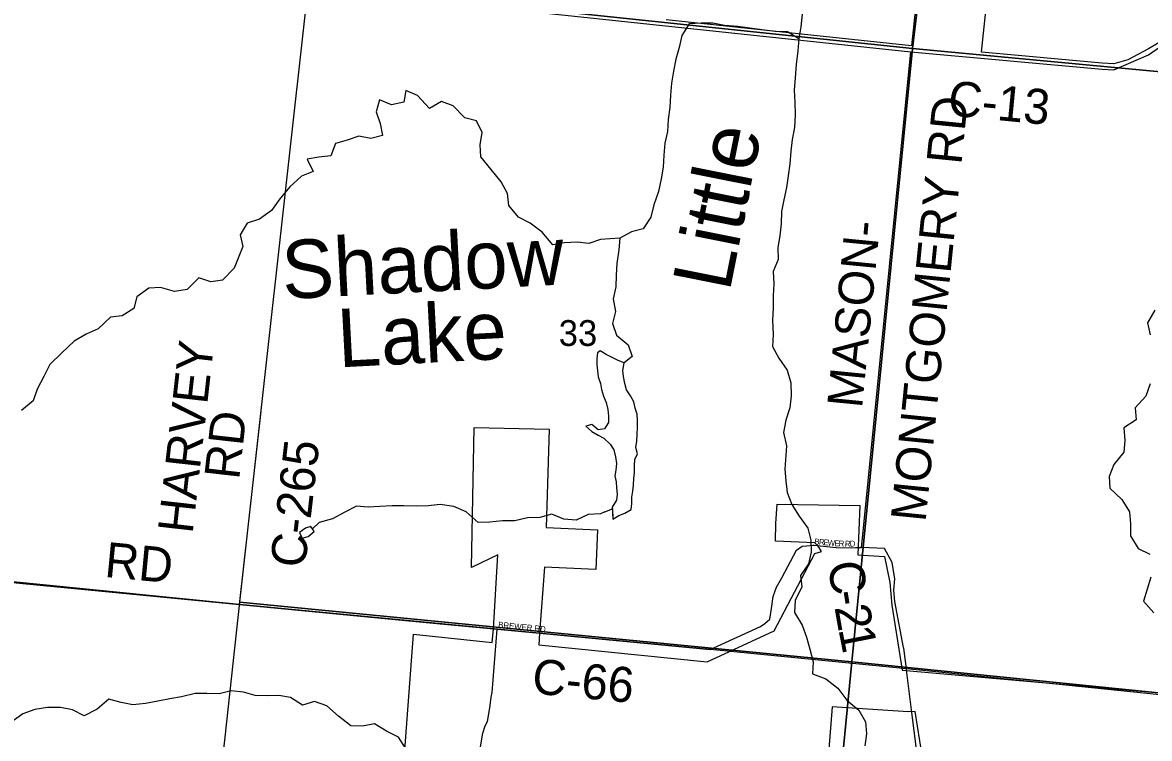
# Model space of a CAD drawing. Extents: x 1310247 to 1664935, y 284496 to 704931.
# Drawn here: x 1451198 to 1460843, y 512728 to 518860 of the extents above; entities that cross this region are included whole.
import ezdxf

# ---------------------------------------------------------------- set-up
doc = ezdxf.new("R2010")
doc.units = 0
for name, color, linetype in [('GM_X_Adjacent_County', 7, 'Continuous'), ('GM_X_Corporation_Text', 7, 'Continuous'), ('GM_X_County', 7, 'Continuous'), ('GM_X_County_Road', 7, 'Continuous'), ('GM_X_County_Road_Text', 7, 'Continuous'), ('GM_X_Major_Lake_Text', 7, 'Continuous'), ('GM_X_Minor_Lake_Text', 7, 'Continuous'), ('GM_X_Minor_River', 7, 'Continuous'), ('GM_X_Minor_River_Text', 7, 'Continuous'), ('GM_X_Rail_Line', 7, 'Continuous'), ('GM_X_Township_Road', 7, 'Continuous'), ('GM_X_US_Location', 7, 'Continuous')]:
    doc.layers.add(name, color=color, linetype=linetype)

msp = doc.modelspace()

# ---------------------------------------------------------------- linework, layer by layer
at = {"layer": 'GM_X_Adjacent_County'}
msp.add_lwpolyline([(1474854.5, 517044.7), (1469475.8, 517569.3), (1463681.4, 512819), (1458762, 513325.3), (1457082, 513489.7), (1453053.4, 513874.6), (1447726, 514409.4), (1448276.2, 519737.6), (1448652, 523221.2), (1448835.8, 525036.9), (1448942.3, 526090.1), (1449100.9, 527682.4), (1449112.7, 527799.3), (1449314.5, 529787.3), (1449380.5, 530404.7), (1449934, 535584.9), (1448957.5, 535719.3), (1449150.2, 537980), (1449486.9, 541354.1)], dxfattribs=at)
at = {"layer": 'GM_X_Corporation_Text'}
for points in [[(1457962.9, 514383.9), (1457970, 514384.5), (1458161.9, 514364.1), (1458290.1, 514361.2), (1458326.3, 514362.8)], [(1455117.6, 512657.7), (1455137.5, 512772.8), (1455157.3, 512836.2), (1455176.3, 512873.5), (1455185.1, 512923.5), (1455200.9, 513010.8), (1455208.9, 513082.2), (1455216.8, 513121.9), (1455260.3, 513663.7)], [(1455230.8, 513666.6), (1455260.3, 513663.7), (1455593.7, 513631.9)], [(1458810.1, 512951.4), (1458763, 513317.3)]]:
    msp.add_lwpolyline(points, dxfattribs=at)
at = {"layer": 'GM_X_County'}
for points in [[(1454237.9, 524625.2), (1459475.3, 524130), (1458815, 518637.9), (1453644.6, 519183.7)], [(1459475.3, 524130), (1464849.1, 523658.1), (1464273.9, 518124.2), (1458815, 518637.9)], [(1453644.6, 519183.7), (1458815, 518637.9), (1458295.5, 513384.9), (1453058.4, 513896)], [(1458815, 518637.9), (1464273.9, 518124.2), (1463685.8, 512838.7), (1458295.5, 513384.9)], [(1453058.4, 513896), (1458295.5, 513384.9), (1457766.6, 507956.1), (1452467.3, 508458.4)], [(1458295.5, 513384.9), (1463685.8, 512838.7), (1463120.7, 507398.7), (1457766.6, 507956.1)]]:
    msp.add_lwpolyline(points, close=True, dxfattribs=at)
at = {"layer": 'GM_X_County_Road_Text'}
for points in [[(1458801.5, 518609.4), (1460437, 518461.1), (1460539, 518455.3), (1460833.8, 518584.4), (1461596.5, 519116.4), (1462196.1, 519488.9), (1462613.3, 519746.2), (1462899.5, 519845.4), (1463082.4, 519882.2), (1463391.4, 519802.2), (1463648.1, 519711.2), (1463869.8, 519677), (1464429.9, 519648)], [(1448276.2, 519737.6), (1453606.8, 519161.7), (1458801.5, 518609.4)], [(1458763, 513317.3), (1458762, 513325.4), (1458739.3, 513502), (1458738.4, 513507.2), (1458664.3, 513901), (1458654.5, 513997.6), (1458664.7, 514095.7), (1458641.9, 514236.7), (1458574.5, 514356.7), (1458378.3, 514365.2), (1458388.9, 514471.3), (1458801.5, 518609.4)], [(1453053.4, 513874.6), (1453241.5, 515532.1)], [(1447724.2, 514392.9), (1453053.4, 513874.6), (1454712.4, 513716.1)], [(1456993.4, 513498.1), (1457082, 513489.7), (1457513.3, 513688.5), (1457551.9, 513711.7), (1457592.9, 513748.9), (1457607, 513842.9), (1457623.4, 513944.9), (1457651.2, 514024.6), (1457697.1, 514103.8), (1457822.7, 514339.8), (1457869.6, 514374.8), (1457906.6, 514378.4), (1457962.9, 514383.9)], [(1458326.3, 514362.8), (1458378.3, 514365.2)], [(1454712.4, 513716.1), (1455230.8, 513666.6)], [(1455593.7, 513631.9), (1456993.4, 513498.1)], [(1458850.3, 512637.8), (1458810.1, 512951.4)]]:
    msp.add_lwpolyline(points, dxfattribs=at)
at = {"layer": 'GM_X_Major_Lake_Text'}
for points in [[(1458861, 519175.3), (1458806.7, 518658.9), (1456707.6, 518882.1)], [(1461220.4, 518862.2), (1460833.7, 518634.4), (1460657.8, 518541.2), (1460539, 518505.3), (1460437, 518511.1), (1459404.2, 518604.8), (1459458.7, 519123)], [(1454358, 511141.6), (1454543.2, 513620.6), (1455216.2, 513551), (1455227.4, 513666.9), (1455266, 514300.5), (1455039.1, 514191.4), (1455064.1, 515391.4), (1455704.1, 515376.4), (1455679, 514536.4), (1456119, 514516.4), (1456104, 514176.5), (1455664.9, 514194.7), (1455622.2, 513629.2), (1455615.9, 513529.5), (1457058.7, 513383.8), (1457630.1, 513651.4), (1457980.1, 514312), (1458036.9, 514330.1), (1458003.9, 514380.9), (1457980.1, 514404.8), (1457642.4, 514417.7), (1457645.2, 514569.9), (1457656, 514735), (1458363.9, 514722.7), (1458348, 514302), (1458575.7, 514286.2), (1458620.6, 514064.2), (1458638, 513869.4), (1458724.8, 513313.4), (1460926.2, 513118.3)], [(1458938.1, 512330.4), (1458838.5, 512959.5), (1458778.6, 512955.3), (1458128.5, 513000.8), (1457992.1, 511296)]]:
    msp.add_lwpolyline(points, dxfattribs=at)
at = {"layer": 'GM_X_Minor_River'}
for points in [[(1456141.7, 516048.5), (1456119.7, 516030.5), (1456113.7, 515980.3), (1456113.7, 515928.1), (1456119.7, 515877.9), (1456125.7, 515825.7), (1456145.7, 515767.5), (1456153.7, 515717.3), (1456169.7, 515661.1), (1456193.7, 515604.9), (1456207.7, 515544.7), (1456211.8, 515488.5), (1456213.7, 515434.3), (1456177.7, 515380.1), (1456125.6, 515372), (1456071.6, 515418.2), (1456017.5, 515402.1), (1456069.6, 515358), (1456123.6, 515325.9), (1456173.7, 515299.8), (1456227.8, 515249.6), (1456257.8, 515199.4), (1456273.8, 515141.2), (1456281.8, 515083), (1456275.8, 515026.8), (1456267.8, 514976.6), (1456279.8, 514926.4), (1456281.8, 514874.2), (1456285.8, 514822), (1456281.8, 514769.8), (1456243.7, 514709.6), (1456249.7, 514607.2)], [(1456249.7, 514607.2), (1456301.8, 514637.3), (1456353.9, 514657.4), (1456405.9, 514689.5), (1456411.9, 514739.7), (1456413.9, 514795.9), (1456421.9, 514846.1), (1456426, 514898.3), (1456430, 514954.5), (1456436, 515006.7), (1456434, 515062.9), (1456438, 515117.1), (1456460, 515167.3), (1456446, 515219.5), (1456454, 515273.7), (1456458, 515335.9), (1456460, 515392.1), (1456462, 515452.3), (1456458, 515506.5), (1456442, 515556.7), (1456430, 515610.9), (1456402, 515663.1), (1456365.9, 515715.3), (1456351.9, 515767.5), (1456339.9, 515827.7), (1456335.9, 515879.9), (1456345.9, 515946.2), (1456295.9, 515964.2), (1456243.8, 515992.3), (1456193.7, 516016.4), (1456141.7, 516048.5)], [(1453666.4, 514543.4), (1453620.8, 514528.8), (1453568.7, 514492.7), (1453590.7, 514442.5), (1453642.8, 514458.5), (1453659.5, 514472)], [(1453659.5, 514472), (1453694.9, 514500.7), (1453679.7, 514523.5)], [(1453679.7, 514523.5), (1453666.4, 514543.4)]]:
    msp.add_lwpolyline(points, dxfattribs=at)
at = {"layer": 'GM_X_Minor_River_Text'}
for points in [[(1457869.8, 518931.3), (1457859.8, 518822.9), (1457841.7, 518720.6), (1457833.7, 518616.2), (1457817.7, 518499.7), (1457809.7, 518387.3), (1457801.7, 518280.9), (1457807.7, 518178.5), (1457811.7, 518068.1), (1457805.7, 517961.7), (1457785.6, 517857.3), (1457773.6, 517756.9), (1457765.6, 517648.5), (1457751.6, 517548.1), (1457735.6, 517445.8), (1457713.5, 517341.4), (1457693.5, 517241), (1457691.5, 517136.6), (1457679.5, 517032.2), (1457661.5, 516931.8), (1457665.4, 516831.5), (1457623.4, 516727.1), (1457627.4, 516622.7), (1457623.4, 516518.3), (1457621.4, 516415.9), (1457615.4, 516311.5), (1457623.4, 516189.1), (1457617.4, 516084.7), (1457669.4, 515984.3), (1457741.5, 515884), (1457773.5, 515773.5)], [(1457841.7, 518720.6), (1457745.6, 518780.8), (1457639.5, 518782.8), (1457525.4, 518796.8), (1457423.3, 518810.9), (1457319.1, 518825), (1457207, 518835), (1457106.9, 518853), (1457004.8, 518855.1), (1456902.7, 518849), (1456840.6, 518748.7), (1456816.6, 518646.3), (1456790.5, 518545.9), (1456770.5, 518443.5), (1456752.5, 518341.1), (1456744.5, 518238.7), (1456736.5, 518132.3), (1456724.4, 518028), (1456718.4, 517927.6), (1456694.4, 517827.2), (1456686.4, 517724.8), (1456680.4, 517622.4), (1456664.3, 517520), (1456640.3, 517411.6), (1456600.3, 517297.2), (1456576.2, 517192.8), (1456510.2, 517092.4), (1456410, 517068.3), (1456309.9, 517014.1), (1456299.9, 516911.8), (1456283.9, 516797.3), (1456277.9, 516697), (1456275.9, 516596.6), (1456253.8, 516492.2), (1456273.9, 516383.8), (1456247.8, 516283.4), (1456281.9, 516181), (1456382, 516098.7), (1456416, 515998.4), (1456345.9, 515946.2)], [(1456309.9, 517014.1), (1456145.7, 517002.1), (1456045.6, 516968), (1455943.5, 516978), (1455835.4, 516972), (1455735.3, 516955.9), (1455645.2, 517064.3), (1455543.1, 517140.6), (1455443, 517192.8), (1455358.9, 517293.2), (1455348.9, 517395.5), (1455294.8, 517495.9), (1455208.7, 517602.3), (1455120.6, 517708.7), (1455114.6, 517813.1), (1455130.6, 517917.5), (1455082.6, 518017.9), (1454982.5, 518044), (1454884.4, 518146.3), (1454782.2, 518182.5), (1454682.1, 518122.2), (1454578, 518234.7), (1454477.9, 518276.8), (1454461.9, 518176.4), (1454355.8, 518156.3), (1454253.6, 518198.5), (1454223.6, 518096.1), (1454259.7, 517995.7), (1454279.7, 517891.3), (1454179.6, 517867.3), (1454077.4, 517887.3), (1453977.3, 517853.2), (1453877.2, 517823.1), (1453837.2, 517718.7), (1453735, 517706.6), (1453632.9, 517688.6), (1453685, 517584.2), (1453584.9, 517544), (1453484.8, 517453.7), (1453398.7, 517351.3), (1453328.6, 517250.9), (1453224.5, 517176.6), (1453120.3, 517142.5), (1453060.3, 517042.1), (1453084.3, 516941.7), (1453010.2, 516755), (1452908.1, 516654.6), (1452808, 516638.6), (1452705.8, 516674.7), (1452607.7, 516574.3), (1452499.6, 516556.3), (1452377.5, 516590.4), (1452277.4, 516584.4), (1452175.2, 516512.1), (1452151.2, 516411.7), (1452051.1, 516347.5), (1451951, 516337.4), (1451844.8, 516237), (1451742.7, 516190.9), (1451638.6, 516130.6), (1451534.5, 516032.3), (1451432.4, 515931.9), (1451380.3, 515827.5), (1451324.2, 515721.1), (1451288.2, 515620.7), (1451188.1, 515538.4)], [(1460889.1, 516395.8), (1460825.1, 516287.4), (1460849.1, 516185)], [(1457773.5, 515773.5), (1457775.5, 515663.1), (1457763.5, 515560.8), (1457731.5, 515454.4), (1457711.4, 515350), (1457735.4, 515235.5), (1457723.4, 515034.8), (1457731.4, 514934.4), (1457741.4, 514834.1), (1457781.5, 514731.7), (1457843.5, 514631.3), (1457919.6, 514528.9), (1457945.6, 514426.5), (1457947.6, 514324.2), (1457923.6, 514223.8), (1457857.5, 514123.4), (1457867.5, 514023), (1457811.4, 513912.6), (1457803.4, 513808.3), (1457869.5, 513697.9), (1457907.5, 513595.5), (1457935.6, 513493.1), (1457965.6, 513384.7), (1457959.6, 513282.3), (1458073.7, 513238.1), (1458175.8, 513159.9), (1458253.9, 513055.5), (1458356, 512971.2), (1458412.1, 512870.8), (1458422.1, 512768.4), (1458408, 512664)], [(1460849.1, 515765.4), (1460813, 515659), (1460720.9, 515558.7), (1460728.9, 515458.3), (1460624.8, 515390), (1460632.8, 515281.6), (1460622.7, 515181.3), (1460538.6, 515074.9), (1460498.6, 514972.5), (1460502.6, 514872.1), (1460606.7, 514775.8), (1460670.8, 514669.4), (1460680.8, 514567), (1460680.8, 514462.6), (1460744.8, 514356.2), (1460847, 514306)], [(1456182.2, 514669.8), (1456143.6, 514653.4), (1456037.5, 514645.3), (1455937.4, 514599.2), (1455829.3, 514605.2), (1455729.2, 514649.3), (1455625, 514621.2), (1455518.9, 514617.2), (1455410.8, 514593.1), (1455306.7, 514593.1), (1455198.6, 514581.1), (1455096.4, 514577), (1454994.3, 514669.4), (1454888.2, 514715.5), (1454772.1, 514731.6), (1454670, 514721.6), (1454565.9, 514717.5), (1454461.7, 514721.5), (1454361.6, 514721.5), (1454255.5, 514715.5), (1454155.4, 514709.5), (1454055.3, 514717.5), (1453955.2, 514665.3), (1453851.1, 514609.1), (1453736.9, 514577), (1453679.7, 514523.5)], [(1456182.2, 514669.8), (1456248.1, 514695.8)], [(1456248.1, 514695.8), (1456249.7, 514607.2)], [(1460854.9, 514109.3), (1460822.9, 514006.9), (1460792.9, 513904.6), (1460881, 513804.2)], [(1454481.7, 512637.8), (1454415.6, 512738.2), (1454313.5, 512792.4), (1454209.4, 512854.6), (1454107.2, 512834.6), (1454007.1, 512836.6), (1453901, 512918.9), (1453800.9, 513007.2), (1453696.8, 513045.3), (1453594.7, 513013.2), (1453492.6, 513079.4), (1453390.4, 513095.5), (1453290.3, 513093.5), (1453190.2, 513095.5), (1453088.1, 513125.6), (1452984, 513135.6), (1452879.9, 513109.5), (1452775.7, 513113.5), (1452675.6, 513113.5), (1452559.5, 513085.4)], [(1452559.5, 513085.4), (1452459.4, 513067.3), (1452355.3, 513047.3), (1452249.1, 513027.2), (1452143, 513015.1), (1452040.9, 513037.2), (1451936.8, 513065.3), (1451836.7, 512979), (1451726.5, 512922.8), (1451626.4, 512973), (1451522.3, 512995), (1451412.2, 512995), (1451304, 512977), (1451199.9, 512938.8), (1451097.8, 512866.6)]]:
    msp.add_lwpolyline(points, dxfattribs=at)

# ---------------------------------------------------------------- texts
at = {"layer": 'GM_X_County_Road'}
for s, height, p in [('Shadow', 499.96, (1453429.2, 516490.5)), ('Lake', 499.95, (1453904, 515906))]:
    msp.add_text(s, height=height, rotation=3.00284, dxfattribs=at).set_placement(p)
at = {"layer": 'GM_X_Minor_Lake_Text'}
msp.add_text('Little', height=500, rotation=78.71866, dxfattribs=at).set_placement((1457248.9, 516545.7))
at = {"layer": 'GM_X_Rail_Line'}
for s, rotation, p in [('B', 354.72201, (1457972.8, 514391.9)), ('R', 354.69783, (1458012.2, 514388.3)), ('E', 354.73316, (1458051.6, 514384.6)), ('W', 354.71271, (1458086.7, 514381.4)), ('E', 356.4117, (1458145.2, 514376)), ('R', 357.98579, (1458181.8, 514373.7)), ('R', 358.46682, (1458235.1, 514371.9)), ('D', 3.00218, (1458278.9, 514370.9)), ('BREWER RD', 354.35995, (1455266.8, 513679.1))]:
    msp.add_text(s, height=50, rotation=rotation, dxfattribs=at).set_placement(p)
at = {"layer": 'GM_X_Township_Road'}
for s, rotation, p in [('C-13', 354.49481, (1459109.9, 518065.7)), ('MONTGOMERY RD', 84.28161, (1458926.1, 514577)), ('MASON-', 84.41066, (1458382.4, 515551.2)), ('HARVEY', 83.5508, (1452652.9, 514476.3)), ('RD', 83.55218, (1453051.2, 514939.3)), ('C-265', 83.38599, (1453614.4, 514181.7)), ('RD', 354.53545, (1451893.5, 514112.8)), ('C', 278.26368, (1458089.5, 514229.4)), ('-', 279.12453, (1458125.7, 513980.7)), ('2', 280.09704, (1458146.1, 513853.6)), ('1', 281.20516, (1458179.7, 513665.4)), ('C-66', 354.49493, (1455550.3, 513115.7))]:
    msp.add_text(s, height=300, rotation=rotation, dxfattribs=at).set_placement(p)
at = {"layer": 'GM_X_US_Location'}
msp.add_text('33', height=221, rotation=0.00001, dxfattribs=at).set_placement((1455787.3, 516090.1))

doc.saveas('drawing.dxf')
